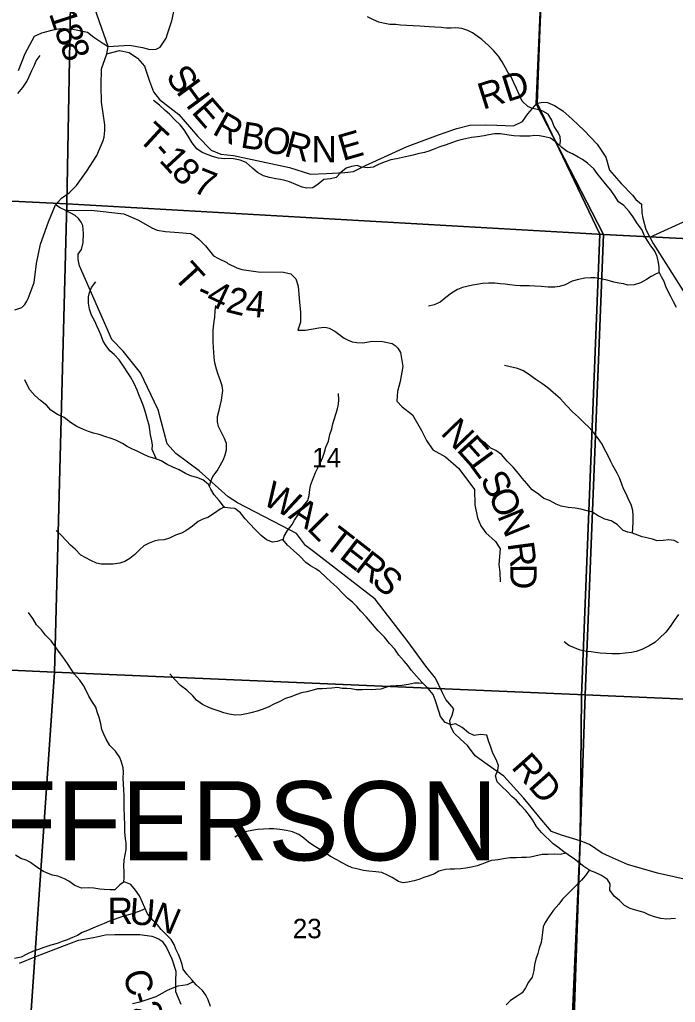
# Model space of a CAD drawing. Extents: x 1624196 to 2029251, y 146837 to 440034.
# Drawn here: x 1843091 to 1850546, y 327860 to 339031 of the extents above; entities that cross this region are included whole.
import ezdxf

# ---------------------------------------------------------------- set-up
doc = ezdxf.new("R2010")
doc.units = 0
for name, color, linetype in [('GM_X_County_Road', 7, 'Continuous'), ('GM_X_County_Road_Text', 7, 'Continuous'), ('GM_X_Minor_River', 7, 'Continuous'), ('GM_X_Section', 7, 'Continuous'), ('GM_X_Section_Text', 7, 'Continuous'), ('GM_X_Township', 7, 'Continuous'), ('GM_X_Township_Road', 7, 'Continuous'), ('GM_X_Township_Road_Text', 7, 'Continuous'), ('GM_X_Township_ROW', 7, 'Continuous'), ('GM_X_Township_Text', 7, 'Continuous')]:
    doc.layers.add(name, color=color, linetype=linetype)

msp = doc.modelspace()

# ---------------------------------------------------------------- linework, layer by layer
at = {"layer": 'GM_X_County_Road'}
for points in [[(1844772, 338869), (1844772, 338869), (1844821, 339019), (1844881, 339302)], [(1843076, 338454), (1843153, 338648), (1843258, 338842), (1843341, 338883), (1843472, 338917), (1843551, 338931), (1843697, 338923), (1843862, 338889), (1843933, 338834), (1844046, 338756), (1844098, 338725), (1844341, 338741), (1844486, 338713), (1844570, 338692), (1844644, 338697), (1844688, 338718), (1844756, 338821), (1844772, 338869)], [(1843035, 335731), (1843115, 335760), (1843150, 335794), (1843172, 335830), (1843189, 335862), (1843256, 336043), (1843283, 336258), (1843329, 336479), (1843419, 336731), (1843498, 336925), (1843565, 337000), (1843652, 337062), (1843737, 337145), (1843852, 337306), (1843969, 337486), (1844041, 337657), (1844052, 337697), (1844058, 337773), (1844060, 337834), (1844023, 338094), (1844016, 338284), (1844021, 338473), (1844080, 338642), (1844098, 338725)], [(1843090, 328306), (1843273, 328381), (1843601, 328505), (1843759, 328565), (1843932, 328598), (1844068, 328626), (1844174, 328632), (1844366, 328632), (1844456, 328629), (1844593, 328611), (1844635, 328596), (1844676, 328579), (1844710, 328556), (1844759, 328483), (1844821, 328356), (1844868, 328214), (1844864, 328098), (1844862, 327981), (1844924, 327840)]]:
    msp.add_lwpolyline(points, dxfattribs=at)
at = {"layer": 'GM_X_Minor_River'}
for points in [[(1849233, 337599), (1849239, 337648), (1849235, 337700), (1849213, 337750), (1849167, 337815), (1849141, 337889), (1849099, 337955), (1849041, 337991), (1848977, 338010), (1848923, 338022), (1848867, 338044), (1848803, 338106), (1848772, 338171), (1848740, 338249), (1848708, 338313), (1848678, 338381), (1848642, 338434), (1848616, 338484), (1848578, 338550), (1848535, 338618), (1848483, 338675), (1848421, 338739), (1848345, 338805), (1848293, 338842), (1848239, 338882), (1848187, 338908), (1848119, 338932), (1848049, 338937), (1847995, 338933), (1847945, 338935), (1847885, 338941), (1847813, 338945), (1847747, 338950), (1847695, 338954), (1847641, 338958), (1847566, 338962), (1847494, 338965), (1847422, 338969), (1847368, 338975), (1847300, 338977), (1847224, 338990), (1847174, 339002), (1847112, 339028), (1847044, 339064)], [(1843071, 338192), (1843125, 338260), (1843173, 338330), (1843197, 338386), (1843228, 338454), (1843254, 338506), (1843280, 338562), (1843324, 338624)], [(1850061, 336792), (1850019, 336850), (1849959, 336918), (1849899, 336959), (1849855, 337031), (1849814, 337091), (1849750, 337163), (1849702, 337226), (1849656, 337282), (1849620, 337334), (1849548, 337401), (1849492, 337441), (1849440, 337469), (1849376, 337505), (1849316, 337532), (1849254, 337578), (1849196, 337636), (1849127, 337685), (1849060, 337701), (1849002, 337711), (1848948, 337713), (1848890, 337707), (1848838, 337706), (1848778, 337706), (1848708, 337710), (1848628, 337722), (1848558, 337733), (1848490, 337733), (1848424, 337723), (1848372, 337711), (1848296, 337699), (1848227, 337690), (1848159, 337678), (1848107, 337666), (1848053, 337648), (1847981, 337624), (1847927, 337605), (1847869, 337585), (1847794, 337557), (1847744, 337537), (1847692, 337521), (1847618, 337505), (1847566, 337492), (1847512, 337478), (1847442, 337464), (1847374, 337450), (1847312, 337438), (1847245, 337415), (1847179, 337387), (1847111, 337355), (1847049, 337345), (1846979, 337355), (1846929, 337372), (1846865, 337362), (1846803, 337342), (1846742, 337292), (1846690, 337236), (1846624, 337222), (1846548, 337215), (1846484, 337161), (1846423, 337119), (1846355, 337117), (1846303, 337127), (1846231, 337156), (1846157, 337188), (1846105, 337204), (1846055, 337214), (1846003, 337222), (1845933, 337237), (1845865, 337257), (1845795, 337295), (1845739, 337344), (1845667, 337408), (1845597, 337434), (1845521, 337449), (1845471, 337451), (1845421, 337449), (1845353, 337457), (1845283, 337477), (1845233, 337496), (1845165, 337520), (1845107, 337564), (1845051, 337630), (1845006, 337707), (1844962, 337779), (1844914, 337837), (1844856, 337894), (1844796, 337958), (1844744, 338000), (1844682, 338059), (1844612, 338111)], [(1850560, 335758), (1850525, 335822), (1850493, 335885), (1850463, 335939), (1850437, 335997), (1850417, 336055), (1850387, 336107), (1850363, 336159), (1850360, 336216), (1850354, 336270), (1850338, 336340), (1850312, 336398), (1850258, 336470), (1850226, 336523), (1850196, 336575), (1850165, 336647), (1850115, 336711), (1850061, 336792)], [(1844646, 334034), (1844628, 334077), (1844598, 334143), (1844600, 334194), (1844593, 334244), (1844579, 334312), (1844571, 334370), (1844565, 334420), (1844543, 334482), (1844529, 334538), (1844514, 334593), (1844494, 334647), (1844472, 334705), (1844450, 334757), (1844428, 334821), (1844392, 334896), (1844351, 334972), (1844313, 335028), (1844279, 335080), (1844221, 335163), (1844167, 335223), (1844115, 335267), (1844075, 335325), (1844041, 335378), (1844018, 335440), (1843992, 335502), (1843970, 335552), (1843946, 335602), (1843908, 335673), (1843886, 335739), (1843874, 335807), (1843873, 335881), (1843883, 335931), (1843909, 335985), (1843955, 336049)], [(1850366, 336155), (1850321, 336136), (1850269, 336110), (1850219, 336076), (1850151, 336040), (1850077, 336016), (1850007, 336014), (1849957, 336027), (1849905, 336035), (1849848, 336047), (1849770, 336069), (1849696, 336084), (1849630, 336096), (1849580, 336098), (1849516, 336092), (1849444, 336079), (1849372, 336057), (1849292, 336015), (1849230, 335997), (1849175, 335989), (1849099, 335990), (1849019, 335996), (1848949, 336002), (1848889, 336004), (1848839, 336006), (1848783, 336007), (1848727, 336009), (1848665, 336015), (1848609, 336023), (1848553, 336027), (1848495, 336034), (1848423, 336036), (1848353, 336032), (1848288, 336020), (1848238, 336013), (1848126, 335985), (1848070, 335963), (1848000, 335921), (1847936, 335871), (1847871, 335819), (1847803, 335788), (1847739, 335774)], [(1845248, 333722), (1845266, 333784), (1845286, 333838), (1845337, 333902), (1845371, 333962), (1845407, 334032), (1845429, 334084), (1845443, 334139), (1845442, 334213), (1845420, 334269), (1845386, 334337), (1845350, 334407), (1845342, 334461), (1845342, 334518), (1845359, 334592), (1845369, 334642), (1845385, 334704), (1845395, 334762), (1845401, 334816), (1845393, 334870), (1845370, 334938), (1845346, 334998), (1845328, 335057), (1845310, 335131), (1845304, 335189), (1845297, 335251), (1845293, 335303), (1845291, 335373), (1845289, 335440), (1845291, 335494), (1845295, 335544), (1845304, 335598), (1845310, 335648), (1845314, 335716), (1845320, 335782)], [(1850057, 333193), (1850062, 333249), (1850067, 333321), (1850067, 333393), (1850063, 333451), (1850045, 333518), (1850017, 333570), (1849991, 333632), (1849956, 333698), (1849938, 333750), (1849910, 333823), (1849884, 333875), (1849836, 333961), (1849810, 334015), (1849777, 334082), (1849739, 334150), (1849713, 334204), (1849659, 334280), (1849621, 334331), (1849565, 334393), (1849505, 334451), (1849443, 334514), (1849377, 334574), (1849308, 334646), (1849236, 334725), (1849158, 334793), (1849096, 334847), (1849026, 334894), (1848960, 334940), (1848890, 334990), (1848820, 335039), (1848752, 335065), (1848702, 335077), (1848602, 335098)], [(1846926, 332360), (1846876, 332410), (1846822, 332450), (1846766, 332509), (1846698, 332579), (1846628, 332640), (1846570, 332692), (1846503, 332756), (1846451, 332790), (1846399, 332821), (1846343, 332861), (1846277, 332931), (1846205, 332998), (1846137, 333058), (1846083, 333120), (1846019, 333098), (1845967, 333093), (1845899, 333117), (1845835, 333167), (1845773, 333232), (1845705, 333302), (1845655, 333356), (1845603, 333425), (1845537, 333473), (1845487, 333479), (1845421, 333487), (1845360, 333564), (1845302, 333630), (1845264, 333692), (1845236, 333746), (1845174, 333801), (1845106, 333825), (1845034, 333847), (1844978, 333870), (1844906, 333912), (1844834, 333942), (1844768, 333974), (1844698, 334015), (1844626, 334041), (1844558, 334063), (1844494, 334090), (1844428, 334124), (1844374, 334148), (1844312, 334178), (1844260, 334213), (1844184, 334249), (1844120, 334273), (1844070, 334290), (1843996, 334314), (1843930, 334330), (1843872, 334348), (1843818, 334371), (1843740, 334407), (1843668, 334451), (1843596, 334508), (1843520, 334544), (1843446, 334592), (1843398, 334643), (1843328, 334701), (1843265, 334759), (1843207, 334822), (1843171, 334886), (1843151, 334936)], [(1846086, 333117), (1846097, 333160), (1846135, 333222), (1846188, 333292), (1846216, 333342), (1846268, 333422), (1846304, 333486), (1846369, 333566), (1846383, 333620), (1846391, 333688), (1846403, 333748), (1846426, 333814), (1846454, 333885), (1846482, 333935), (1846510, 333997), (1846536, 334059), (1846557, 334113), (1846573, 334173), (1846601, 334241), (1846619, 334315), (1846640, 334381), (1846652, 334435), (1846668, 334487), (1846688, 334557), (1846704, 334607), (1846714, 334661), (1846721, 334711), (1846715, 334781)], [(1850583, 333083), (1850531, 333111), (1850472, 333117), (1850406, 333111), (1850338, 333108), (1850286, 333124), (1850236, 333136), (1850168, 333150), (1850118, 333169), (1850058, 333193), (1850004, 333203), (1849952, 333225), (1849886, 333292), (1849816, 333334), (1849744, 333352), (1849670, 333391), (1849596, 333435), (1849542, 333449), (1849470, 333465), (1849406, 333476), (1849326, 333486), (1849248, 333502), (1849190, 333522), (1849114, 333565), (1849052, 333589), (1848988, 333637), (1848918, 333686), (1848858, 333758), (1848803, 333818), (1848761, 333873), (1848703, 333943), (1848635, 334013), (1848569, 334086), (1848503, 334132), (1848447, 334158), (1848387, 334217), (1848319, 334261)], [(1845418, 333492), (1845371, 333467), (1845305, 333422), (1845229, 333370), (1845175, 333354), (1845119, 333326), (1845054, 333272), (1844980, 333220), (1844930, 333194), (1844864, 333169), (1844796, 333135), (1844733, 333119), (1844669, 333115), (1844619, 333103), (1844563, 333081), (1844503, 333050), (1844453, 333004), (1844401, 332952), (1844342, 332906), (1844288, 332872), (1844230, 332854), (1844154, 332842), (1844088, 332841), (1844018, 332841), (1843964, 332851), (1843900, 332883), (1843842, 332912), (1843788, 332944), (1843720, 333010), (1843668, 333056), (1843624, 333107), (1843564, 333169), (1843504, 333223)], [(1850548, 328814), (1850494, 328810), (1850444, 328807), (1850379, 328811), (1850307, 328831), (1850245, 328855), (1850191, 328880), (1850133, 328896), (1850083, 328912), (1850031, 328928), (1849967, 328961), (1849912, 329017), (1849850, 329067), (1849802, 329134), (1849804, 329206), (1849774, 329256), (1849706, 329300), (1849636, 329335), (1849572, 329359), (1849504, 329405), (1849452, 329447), (1849398, 329488), (1849328, 329536), (1849276, 329572), (1849210, 329625), (1849155, 329663), (1849023, 329792), (1848967, 329858), (1848925, 329930), (1848887, 329984), (1848847, 330035), (1848787, 330101), (1848739, 330153), (1848688, 330200), (1848630, 330262), (1848576, 330308), (1848518, 330366), (1848502, 330433), (1848526, 330499), (1848536, 330551), (1848507, 330619), (1848471, 330691), (1848449, 330760), (1848423, 330832), (1848401, 330898), (1848329, 330906), (1848259, 330892), (1848195, 330925), (1848123, 330983), (1848047, 331027), (1847997, 331014), (1847927, 331042), (1847877, 331108), (1847861, 331160), (1847814, 331297), (1847792, 331361), (1847734, 331429), (1847664, 331498), (1847604, 331566), (1847544, 331634), (1847509, 331685), (1847461, 331737), (1847403, 331807), (1847355, 331876), (1847297, 331938), (1847237, 332012), (1847167, 332083), (1847080, 332187), (1847036, 332237), (1846968, 332308), (1846926, 332360)], [(1844275, 329226), (1844279, 329277), (1844280, 329343), (1844274, 329411), (1844280, 329477), (1844290, 329537), (1844302, 329599), (1844301, 329670), (1844295, 329724), (1844287, 329794), (1844285, 329856), (1844282, 329992), (1844280, 330052), (1844280, 330106), (1844280, 330165), (1844278, 330217), (1844276, 330271), (1844271, 330345), (1844269, 330407), (1844273, 330475), (1844269, 330525), (1844249, 330590), (1844231, 330644), (1844180, 330714), (1844116, 330780), (1844074, 330851), (1844046, 330907), (1844024, 330961), (1844014, 331025), (1843994, 331097), (1843973, 331164), (1843957, 331214), (1843913, 331282), (1843877, 331342), (1843845, 331405), (1843817, 331461), (1843773, 331523), (1843716, 331591), (1843676, 331646), (1843634, 331712), (1843582, 331786), (1843534, 331853), (1843500, 331903), (1843450, 331969), (1843383, 332033), (1843339, 332096), (1843281, 332152), (1843239, 332222), (1843191, 332293)], [(1850582, 332269), (1850534, 332201), (1850488, 332133), (1850439, 332069), (1850363, 331995), (1850311, 331951), (1850249, 331912), (1850164, 331870), (1850100, 331848), (1850048, 331836), (1849976, 331828), (1849910, 331823), (1849824, 331821), (1849756, 331825), (1849692, 331829), (1849638, 331836), (1849588, 331844), (1849536, 331848), (1849463, 331864), (1849333, 331917), (1849280, 331959)], [(1847679, 331483), (1847630, 331488), (1847580, 331490), (1847510, 331474), (1847436, 331460), (1847372, 331457), (1847304, 331455), (1847251, 331439), (1847197, 331419), (1847139, 331415), (1847089, 331414), (1847037, 331416), (1846985, 331414), (1846917, 331414), (1846859, 331422), (1846809, 331428), (1846759, 331429), (1846705, 331437), (1846641, 331433), (1846585, 331427), (1846529, 331425), (1846476, 331422), (1846414, 331406), (1846356, 331390), (1846296, 331378), (1846242, 331358), (1846174, 331334), (1846114, 331313), (1846040, 331275), (1845989, 331255), (1845917, 331217), (1845849, 331189), (1845791, 331169), (1845735, 331154), (1845675, 331140), (1845611, 331128), (1845542, 331126), (1845474, 331134), (1845414, 331149), (1845358, 331171), (1845304, 331187), (1845248, 331207), (1845168, 331246), (1845102, 331294), (1845059, 331346), (1844991, 331409), (1844921, 331461), (1844855, 331529), (1844797, 331594)], [(1849302, 329555), (1849238, 329542), (1849172, 329545), (1849098, 329541), (1849030, 329541), (1848950, 329523), (1848900, 329511), (1848850, 329508), (1848798, 329506), (1848736, 329504), (1848665, 329504), (1848593, 329492), (1848533, 329481), (1848455, 329471), (1848401, 329453), (1848345, 329429), (1848293, 329411), (1848227, 329396), (1848162, 329384), (1848108, 329378), (1848036, 329374), (1847984, 329372), (1847934, 329370), (1847858, 329349), (1847808, 329321), (1847736, 329293), (1847686, 329279), (1847629, 329257), (1847577, 329241), (1847505, 329226), (1847451, 329218), (1847399, 329232), (1847325, 329278), (1847273, 329307), (1847209, 329337), (1847139, 329343), (1847061, 329349), (1846999, 329360), (1846941, 329372), (1846873, 329390), (1846813, 329416), (1846759, 329447), (1846697, 329481), (1846633, 329515), (1846557, 329562), (1846493, 329604), (1846437, 329638), (1846375, 329682), (1846323, 329725), (1846263, 329767), (1846193, 329797), (1846125, 329814), (1846047, 329824), (1845981, 329832), (1845927, 329834), (1845865, 329830), (1845795, 329823), (1845729, 329813), (1845671, 329801), (1845600, 329777), (1845538, 329739)], [(1843523, 329293), (1843464, 329306), (1843414, 329324), (1843360, 329348), (1843287, 329398), (1843215, 329451), (1843163, 329477), (1843105, 329493), (1843045, 329532)], [(1849567, 329362), (1849524, 329301), (1849478, 329249), (1849405, 329175), (1849261, 329031), (1849221, 328977), (1849162, 328907), (1849108, 328831), (1849066, 328767), (1849044, 328717), (1849037, 328653), (1849029, 328593), (1849019, 328541), (1848999, 328475), (1848981, 328415), (1848960, 328351), (1848944, 328285), (1848936, 328223), (1848916, 328147), (1848877, 328089), (1848841, 328025), (1848803, 327969), (1848735, 327923), (1848673, 327879), (1848622, 327833)], [(1845260, 327812), (1845234, 327887), (1845207, 327941), (1845169, 327993), (1845099, 328060), (1845051, 328112), (1844993, 328180), (1844949, 328238), (1844937, 328289), (1844921, 328345), (1844896, 328403), (1844868, 328465), (1844846, 328517), (1844814, 328574), (1844700, 328688), (1844658, 328740), (1844610, 328791), (1844546, 328865), (1844513, 328933), (1844489, 328996), (1844453, 329070), (1844407, 329134), (1844353, 329198), (1844279, 329229), (1844229, 329195), (1844173, 329139), (1844121, 329139), (1844051, 329141), (1844001, 329147), (1843933, 329158), (1843879, 329160), (1843794, 329156), (1843718, 329187), (1843651, 329237), (1843599, 329265), (1843523, 329293)], [(1844519, 328921), (1844466, 328899), (1844392, 328874), (1844342, 328860), (1844288, 328842), (1844218, 328820), (1844164, 328800), (1844112, 328784), (1844050, 328757), (1843995, 328735), (1843921, 328703), (1843861, 328677), (1843803, 328653), (1843747, 328621), (1843691, 328595), (1843630, 328572), (1843574, 328550), (1843516, 328530), (1843446, 328508), (1843364, 328484), (1843306, 328460), (1843238, 328437), (1843173, 328409), (1843107, 328375), (1843031, 328357)], [(1845066, 328095), (1845047, 328084), (1844997, 328058), (1844947, 328052), (1844890, 328044), (1844820, 328018), (1844768, 327993), (1844708, 327961), (1844640, 327923), (1844582, 327903), (1844514, 327881), (1844457, 327863), (1844375, 327844)]]:
    msp.add_lwpolyline(points, dxfattribs=at)
at = {"layer": 'GM_X_Section'}
for points in [[(1838525, 342643), (1843730, 342492), (1843626, 336937), (1838161, 337203)], [(1849147, 342246), (1848963, 338073), (1849728, 336589), (1843626, 336937), (1843730, 342492)], [(1849147, 342246), (1854470, 341995), (1854421, 341279), (1854069, 336370), (1849728, 336589), (1848963, 338073)], [(1838161, 337203), (1843626, 336937), (1843486, 331613), (1837853, 331870)], [(1843626, 336937), (1849728, 336589), (1849519, 331354), (1843486, 331613)], [(1849728, 336589), (1854069, 336370), (1854028, 335777), (1853722, 331172), (1849519, 331354)], [(1837853, 331870), (1843486, 331613), (1843110, 326173), (1837539, 326492)], [(1843486, 331613), (1849519, 331354), (1849335, 325929), (1843110, 326173)], [(1849519, 331354), (1853722, 331172), (1853686, 330338), (1853452, 325723), (1849335, 325929)]]:
    msp.add_lwpolyline(points, close=True, dxfattribs=at)
at = {"layer": 'GM_X_Township'}
for points in [[(1838968, 348044), (1844797, 347685), (1845155, 347665), (1846968, 347563), (1848416, 347480), (1849999, 347391), (1854820, 347140), (1854707, 345534), (1854459, 342014), (1850518, 342188), (1849139, 342256), (1849109, 341399), (1849000, 338816), (1848973, 338080), (1849689, 336591), (1849480, 331346), (1849464, 329696), (1849298, 325920)], [(1849298, 325920), (1849464, 329696), (1849480, 331346), (1849689, 336591), (1848973, 338080), (1849000, 338816), (1849109, 341399), (1849139, 342256), (1850518, 342188), (1854459, 342014), (1854707, 345534), (1854820, 347140), (1856863, 346996), (1858312, 346913)]]:
    msp.add_lwpolyline(points, dxfattribs=at)
at = {"layer": 'GM_X_Township_Road'}
for points in [[(1844098, 338725), (1843923, 339221), (1843773, 339770), (1843695, 339911), (1843598, 340072), (1843564, 340198), (1843554, 340294), (1843563, 340344), (1843573, 340392), (1843604, 340457), (1843685, 340526), (1843803, 340634), (1843851, 340765), (1843866, 340928), (1843857, 341028), (1843800, 341049), (1843756, 341061), (1843706, 341060), (1843590, 341038)], [(1844080, 338642), (1844226, 338679), (1844335, 338658), (1844432, 338592), (1844511, 338501), (1844568, 338333), (1844614, 338212), (1844682, 338123), (1844899, 337952), (1845117, 337704), (1845268, 337548), (1845379, 337502), (1845521, 337488), (1846157, 337350), (1846398, 337274), (1846576, 337284), (1846788, 337294), (1846888, 337305), (1847021, 337372), (1847496, 337590), (1847851, 337723), (1848029, 337783)], [(1848949, 338052), (1848973, 338080), (1849043, 338094), (1849092, 338091), (1849171, 338054), (1849265, 337995), (1849371, 337900), (1849509, 337773), (1849655, 337616), (1849756, 337469), (1849798, 337321), (1849931, 337169), (1850059, 337037), (1850098, 336987), (1850161, 336934), (1850166, 336836), (1850177, 336774), (1850210, 336644), (1850256, 336557), (1850292, 336487), (1850823, 335648)], [(1848029, 337783), (1848061, 337793), (1848208, 337833), (1848387, 337835), (1848517, 337833), (1848707, 337824), (1848807, 337875), (1848870, 337962), (1848949, 338052)], [(1849799, 329518), (1849712, 329557), (1849571, 329655), (1849464, 329696), (1849250, 329762), (1849138, 329801), (1849027, 329929), (1848821, 330186), (1848594, 330430), (1848406, 330563), (1848270, 330662), (1848184, 330781), (1848103, 330850), (1848031, 330919), (1847992, 330990), (1847981, 331062), (1848008, 331125), (1848029, 331197), (1847937, 331304), (1847900, 331378), (1847817, 331545), (1847710, 331683), (1847503, 331963), (1847131, 332442), (1846433, 332986), (1846342, 333053), (1846239, 333188), (1846072, 333275), (1845569, 333538), (1845461, 333606), (1845130, 333902), (1844865, 334100), (1844769, 334209), (1844664, 334596), (1844465, 335016), (1844269, 335261), (1844140, 335396), (1843772, 336232), (1843756, 336306), (1843756, 336366), (1843794, 336420), (1843813, 336499), (1843818, 336601), (1843808, 336692), (1843791, 336730), (1843760, 336772), (1843720, 336806), (1843614, 336860), (1843551, 336892), (1843498, 336925)], [(1843614, 336860), (1843902, 336865), (1844275, 336825), (1844440, 336752), (1844594, 336664), (1844656, 336639), (1844747, 336622), (1844901, 336613), (1845035, 336599), (1845070, 336580), (1845129, 336534), (1845202, 336459), (1845296, 336348), (1845350, 336315), (1845445, 336270), (1845457, 336260), (1845560, 336211), (1845617, 336191), (1845802, 336166), (1846092, 336162), (1846173, 336140), (1846232, 336084), (1846259, 336003), (1846272, 335816), (1846282, 335706), (1846284, 335594), (1846255, 335501), (1846341, 335501), (1846491, 335527), (1846521, 335532)], [(1846521, 335532), (1846522, 335532), (1846543, 335535), (1846581, 335533), (1846609, 335525), (1846674, 335490), (1846779, 335409), (1846824, 335386), (1846872, 335369), (1846926, 335362), (1846991, 335359), (1847104, 335376), (1847217, 335374), (1847327, 335348), (1847359, 335326), (1847390, 335295), (1847421, 335247), (1847446, 335087), (1847416, 334918), (1847388, 334804), (1847378, 334695), (1847439, 334630), (1847557, 334538), (1847658, 334361), (1847718, 334246), (1847788, 334140), (1847933, 334060), (1848080, 333932), (1848188, 333794), (1848262, 333689), (1848265, 333514), (1848295, 333367), (1848333, 333277), (1848392, 333198), (1848502, 333097), (1848553, 333014), (1848538, 332839), (1848550, 332745), (1848553, 332640)], [(1852164, 328922), (1852008, 328878), (1851703, 328936), (1851498, 328966), (1851237, 328991), (1851023, 329051), (1850920, 329099), (1850778, 329218), (1850714, 329244), (1850342, 329330), (1850003, 329428), (1849799, 329518)]]:
    msp.add_lwpolyline(points, dxfattribs=at)
at = {"layer": 'GM_X_Township_ROW'}
msp.add_lwpolyline([(1850256, 336557), (1852693, 337666), (1852844, 337694), (1852922, 337681), (1852923, 337680)], dxfattribs=at)

# ---------------------------------------------------------------- texts
at = {"layer": 'GM_X_County_Road_Text'}
for s, rotation, p in [('R', 359.8985, (1844090, 328750)), ('U', 355.4124, (1844330, 328750)), ('N', 336.9349, (1844569, 328735)), ('C', 285.6902, (1844262, 328188)), ('-', 286.91, (1844330, 327944)), ('2', 292.9479, (1844378, 327794))]:
    msp.add_text(s, height=300, rotation=rotation, dxfattribs=at).set_placement(p)
at = {"layer": 'GM_X_Section_Text'}
for s, p in [('14', (1846416, 333942)), ('23', (1846196, 328588))]:
    msp.add_text(s, height=221, rotation=0, dxfattribs=at).set_placement(p)
at = {"layer": 'GM_X_Township_Road_Text'}
for s, rotation, p in [('1', 288.1961, (1843422, 339102)), ('8', 289.7089, (1843482, 338919)), ('8', 290.2327, (1843546, 338742)), ('S', 304.9776, (1844742, 338384)), ('RD', 17.5008, (1848358, 338006)), ('H', 306.2193, (1844862, 338212)), ('E', 311.0336, (1845035, 337978)), ('R', 330.7259, (1845269, 337738)), ('T', 317.4706, (1844422, 337670)), ('B', 350.8779, (1845592, 337580)), ('O', 347.4597, (1845831, 337541)), ('R', 344.8003, (1846085, 337485)), ('E', 16.1965, (1846764, 337422)), ('N', 359.9249, (1846408, 337409)), ('-', 311.3768, (1844581, 337524)), ('1', 312.5753, (1844667, 337427)), ('8', 315.1743, (1844802, 337280)), ('7', 338.386, (1845044, 337077)), ('T', 312.2898, (1844825, 336106)), ('-', 335.4472, (1845082, 335863)), ('4', 334.8174, (1845193, 335812)), ('2', 346.2642, (1845422, 335712)), ('4', 355.0937, (1845651, 335660)), ('N', 314.065, (1847867, 334324)), ('E', 312.041, (1848048, 334137)), ('L', 306.2905, (1848194, 333976)), ('S', 297.9613, (1848320, 333805)), ('W', 332.0701, (1845835, 333532)), ('O', 293.6918, (1848413, 333632)), ('A', 327.1405, (1846136, 333373)), ('L', 315.0364, (1846345, 333240)), ('N', 292.0788, (1848518, 333392)), ('T', 322.2054, (1846535, 333055)), ('E', 322.1675, (1846712, 332917)), ('R', 277.6173, (1848637, 333078)), ('R', 321.9107, (1846889, 332780)), ('S', 318.5334, (1847079, 332631)), ('D', 270.3097, (1848669, 332843)), ('RD', 311.5494, (1848670, 330528))]:
    msp.add_text(s, height=300, rotation=rotation, dxfattribs=at).set_placement(p)
at = {"layer": 'GM_X_Township_Text'}
msp.add_text('JEFFERSON', height=900, rotation=0, dxfattribs=at).set_placement((1841370, 329473))

doc.saveas('drawing.dxf')
